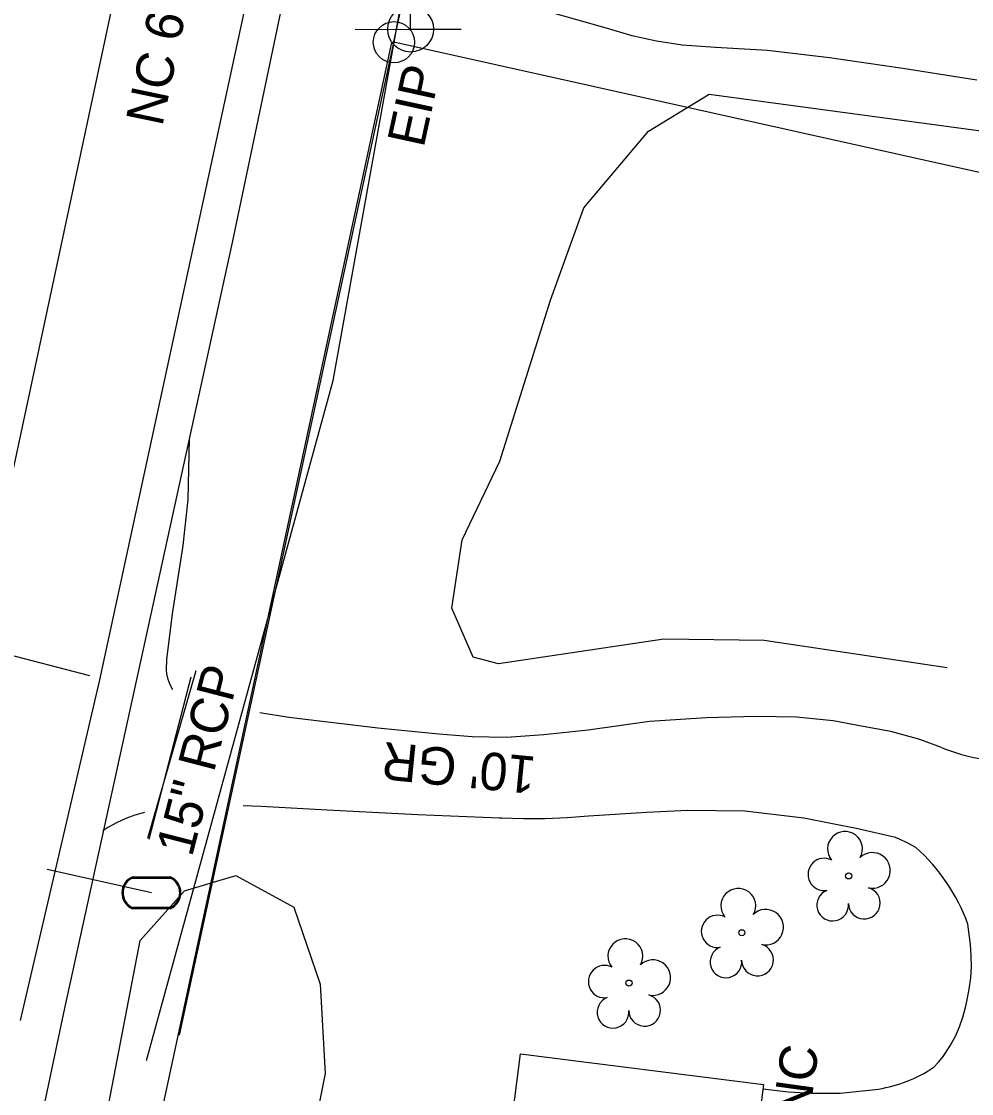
# Model space of a CAD drawing. Extents: x 1614611 to 1617571, y 898867 to 905462.
# Drawn here: x 1616569.6 to 1616671.2, y 901313 to 901427.5 of the extents above; entities that cross this region are included whole.
import ezdxf

# ---------------------------------------------------------------- set-up
doc = ezdxf.new("R2010")
doc.units = 0
for name, color, linetype in [('Exist Building', 7, 'Continuous'), ('Exist Drainage Structure Drop Inlet CELL', 7, 'Continuous'), ('Exist Other Culture Area Outline Text', 7, 'Continuous'), ('Exist Plan Preparation Watershed Yellow', 7, 'Continuous'), ('Exist Roads EOP Text', 7, 'Continuous'), ('Exist Roads Soil', 7, 'Continuous'), ('Exist Roads Soil Text', 7, 'Continuous'), ('Exist Utilities Power Joint Use Telephone CELL', 7, 'Continuous'), ('Exist Utilities Telephone UG FO SUE LOS B', 7, 'Continuous'), ('Exist Utilities Water UG Line SUE LOS B', 7, 'Continuous'), ('Exist Vegetation Tree CELL', 7, 'Continuous'), ('Exist Vegetation Woods Line', 7, 'Continuous'), ('Prop Drainage Structure Pipe Alternate 30in Label', 7, 'Continuous'), ('Prop Earthen Structure Head Ditch Label', 7, 'Continuous'), ('Prop Erosion Embankment Toe Protection with Rip Rap 2 Detail CELL', 7, 'Continuous'), ('Prop Plan Preparation Table Ditch Data CELL', 7, 'Continuous'), ('Prop SS Transition Line', 7, 'Continuous'), ('Raster_Level_2', 7, 'Continuous'), ('Scratch_Level_9', 7, 'Continuous')]:
    doc.layers.add(name, color=color, linetype=linetype)

# ---------------------------------------------------------------- blocks, each defined once
blk = doc.blocks.new('EXIST PROPERTY IRON PIN')
at = {"layer": 'Exist Plan Preparation Watershed Yellow'}
for radius in [0.0441, 0.00141]:
    blk.add_circle((0, 0), radius, dxfattribs=at)
blk = doc.blocks.new('EXIST UTILITIES WATER METER')
at = {"layer": 'Prop SS Transition Line'}
blk.add_line((0, 0), (0, 0), dxfattribs=at)
for points in [[(-0.0408, 0.034), (0.0408, 0.034)], [(-0.0408, 0.0312), (0.0408, 0.0312)], [(0.0408, -0.0312), (-0.0413, -0.0312)], [(0.0408, -0.034), (-0.0413, -0.034)]]:
    blk.add_lwpolyline(points, dxfattribs=at)
for centre, radius, start, end in [((-0.0261, -0.0001), 0.0371, 113.178, 245.9794), ((-0.0259, -0.0001), 0.0347, 115.3009, 243.7824), ((0.0259, 0), 0.0371, 293.6483, 66.3084), ((0.0261, 0), 0.0345, 295.1272, 64.8728)]:
    blk.add_arc(centre, radius, start, end, dxfattribs=at)

msp = doc.modelspace()

# ---------------------------------------------------------------- linework, layer by layer
at = {"layer": 'Exist Building'}
msp.add_lwpolyline([(1616659.05, 901289.01), (1616656.41, 901268.21), (1616651.62, 901268.82), (1616651.23, 901265.71), (1616645.75, 901266.41), (1616645.13, 901261.6), (1616647.02, 901261.36), (1616645.28, 901247.73), (1616643.89, 901247.9), (1616643.23, 901242.69), (1616624.5, 901245.07), (1616626.78, 901262.99), (1616616.19, 901264.33), (1616617.78, 901276.79), (1616609.99, 901277.78), (1616612.59, 901298.23), (1616618.28, 901297.51), (1616619.02, 901303.31), (1616621.16, 901303.04), (1616622.97, 901317.27), (1616648.92, 901313.97), (1616647.11, 901299.76), (1616655.48, 901298.7)], dxfattribs=at)
at = {"layer": 'Exist Roads Soil'}
for points in [[(1616606.36, 901431.06), (1616609.11, 901431.04), (1616611.34, 901430.99), (1616616.95, 901430.43), (1616621.74, 901429.62), (1616625.91, 901428.6), (1616631.96, 901426.87), (1616634.85, 901426.04), (1616637.5, 901425.45), (1616640.22, 901425.03), (1616643.79, 901424.76), (1616649.35, 901424.44), (1616655.98, 901423.68), (1616663.82, 901422.52), (1616671.71, 901421.3)], [(1616585.81, 901356.14), (1616585.53, 901356.68), (1616585.33, 901357.25), (1616585.19, 901357.84), (1616585.15, 901358.27), (1616585.16, 901359.39), (1616585.77, 901364.24), (1616586.93, 901371.54), (1616587.46, 901376.46), (1616587.58, 901382.96)], [(1616667.94, 901349.96), (1616665.63, 901350.82), (1616662.52, 901351.67), (1616659.57, 901352.23), (1616656.37, 901352.84), (1616652.44, 901353.23), (1616648.15, 901353.29), (1616642.85, 901353.15), (1616636.73, 901352.76), (1616630.18, 901351.84), (1616625.46, 901351.32), (1616621.46, 901351.05), (1616617.81, 901351.12), (1616614.23, 901351.4), (1616607.71, 901352.04), (1616598.21, 901353.19), (1616595.11, 901353.67)], [(1616582.79, 901343.03), (1616581.77, 901342.74), (1616580.78, 901342.38), (1616579.81, 901341.94), (1616578.88, 901341.43), (1616578.34, 901341.09)], [(1616665.19, 901339.29), (1616664.34, 901339.77), (1616663.46, 901340.18), (1616663.02, 901340.35), (1616659, 901341.29), (1616653.23, 901342.44), (1616646.92, 901343.16), (1616640.85, 901343.26), (1616636.45, 901343.04), (1616630.24, 901342.64), (1616627.93, 901342.46), (1616625.61, 901342.37), (1616623.29, 901342.36), (1616620.97, 901342.42), (1616620.73, 901342.43), (1616612, 901342.79), (1616602.3, 901343.29), (1616595.24, 901343.67), (1616593.32, 901343.74)], [(1616667.07, 901315.79), (1616667.62, 901316.35), (1616668.11, 901316.97), (1616668.32, 901317.28), (1616668.9, 901318.2), (1616669.42, 901319.15), (1616669.86, 901320.15), (1616670.22, 901321.17), (1616670.51, 901322.22), (1616670.68, 901323.01), (1616670.91, 901324.18), (1616671.06, 901325.36), (1616671.13, 901326.55), (1616671.12, 901327.75), (1616671.03, 901328.94), (1616670.75, 901331.12)], [(1616648.86, 901313.52), (1616651.6, 901313.19), (1616654.06, 901313.07), (1616657.1, 901313.04), (1616661.2, 901313.5)]]:
    msp.add_lwpolyline(points, dxfattribs=at)
for centre, radius, start, end in [((1616675.84, 901369.73), 21.28, 248.2142, 267.6352), ((1616651.93, 901324.3), 20.02, 19.8982, 48.4935), ((1616658.9, 901328.09), 14.77, 278.9535, 303.5754)]:
    msp.add_arc(centre, radius, start, end, dxfattribs=at)
at = {"layer": 'Exist Utilities Power Joint Use Telephone CELL'}
msp.add_line((1616611.22, 901426.69), (1616611.22, 901426.69), dxfattribs=at)
msp.add_lwpolyline([(1616605.28, 901426.69), (1616616.62, 901426.66), (1616611.22, 901426.67), (1616611.22, 901432.32)], dxfattribs=at)
msp.add_circle((1616611.22, 901426.7), 2.45, dxfattribs=at)
at = {"layer": 'Exist Utilities Telephone UG FO SUE LOS B'}
msp.add_lwpolyline([(1616583, 901316.53), (1616602.93, 901389.19), (1616611.41, 901436.2), (1616627.53, 901512.28), (1616643.11, 901593.04), (1616647.49, 901611.03), (1616645.52, 901612.27), (1616650.47, 901635.14), (1616653.42, 901650.24), (1616659.31, 901688.22), (1616659.33, 901688.62), (1616660.8, 901715.96), (1616675.12, 901794.59), (1616685.37, 901862.2), (1616699.64, 901980.75), (1616706.3, 902030.47), (1616708.52, 902097.65)], dxfattribs=at)
at = {"layer": 'Exist Utilities Water UG Line SUE LOS B'}
msp.add_line((1616583.53, 901334.46), (1616572.39, 901336.94), dxfattribs=at)
for points in [[(1616569.55, 901320.83), (1616578, 901357.2), (1616604.16, 901478.07), (1616624.61, 901573.86), (1616638.86, 901640.83), (1616644.54, 901672.71), (1616659.76, 901744.73), (1616682.85, 901889.35)], [(1616534.89, 901370.98), (1616548.12, 901365.16), (1616576.9, 901357.68)]]:
    msp.add_lwpolyline(points, dxfattribs=at)
at = {"layer": 'Exist Vegetation Tree CELL'}
for p, q in [((1616658.02, 901336.26), (1616658.02, 901336.26)), ((1616646.61, 901330.19), (1616646.61, 901330.19)), ((1616634.55, 901324.81), (1616634.55, 901324.81))]:
    msp.add_line(p, q, dxfattribs=at)
for centre in [(1616658.02, 901336.26), (1616646.61, 901330.19), (1616634.55, 901324.81)]:
    msp.add_circle(centre, 0.326, dxfattribs=at)
for centre, radius, start, end in [((1616657.63, 901339.14), 1.86, 330.1651, 219.7134), ((1616660.57, 901336.85), 1.9, 257.1011, 134.1999), ((1616655.41, 901336.42), 1.73, 62.6636, 279.3457), ((1616646.23, 901333.06), 1.86, 330.1651, 219.7134), ((1616659.69, 901333.36), 1.7, 181.2822, 74.56), ((1616656.31, 901333.14), 1.69, 111.5671, 6.231), ((1616649.16, 901330.78), 1.9, 257.1011, 134.1999), ((1616644.01, 901330.34), 1.73, 62.6636, 279.3457), ((1616634.16, 901327.69), 1.86, 330.1651, 219.7134), ((1616644.91, 901327.07), 1.69, 111.5671, 6.231), ((1616648.28, 901327.29), 1.7, 181.2822, 74.56), ((1616637.1, 901325.4), 1.9, 257.1011, 134.1999), ((1616631.94, 901324.97), 1.73, 62.6636, 279.3457), ((1616636.22, 901321.91), 1.7, 181.2822, 74.56), ((1616632.84, 901321.69), 1.69, 111.5671, 6.231)]:
    msp.add_arc(centre, radius, start, end, dxfattribs=at)
at = {"layer": 'Exist Vegetation Woods Line'}
for points in [[(1616668.54, 901358.5), (1616648.99, 901361.39), (1616638.29, 901361.53), (1616620.62, 901358.93), (1616617.89, 901359.63), (1616615.61, 901364.87), (1616616.73, 901372.14), (1616620.75, 901380.55), (1616626.15, 901397.74), (1616629.74, 901407.63), (1616636.63, 901415.8), (1616643.11, 901419.77), (1616679.54, 901414.83)], [(1616569.73, 901263.78), (1616582.33, 901329.36), (1616587.05, 901334.66), (1616592.53, 901336.29), (1616598.75, 901332.94), (1616601.55, 901324.7), (1616602.1, 901315.15), (1616597.91, 901294.35)]]:
    msp.add_lwpolyline(points, dxfattribs=at)
at = {"layer": 'Prop Drainage Structure Pipe Alternate 30in Label'}
msp.add_line((1616882.44, 901364.63), (1616609.44, 901425.3), dxfattribs=at)
at = {"layer": 'Prop Earthen Structure Head Ditch Label'}
for p, q in [((1616609.51, 901425.67), (1616653.3, 901631.74)), ((1616609.17, 901425.29), (1616459.79, 900731.01)), ((1616586.53, 901319.24), (1616609.36, 901424.93))]:
    msp.add_line(p, q, dxfattribs=at)
msp.add_arc((1616468.07, 901455.69), 144.59, 347.7167, 348.0167, dxfattribs=at)
at = {"layer": 'Prop Plan Preparation Table Ditch Data CELL'}
for p, q in [((1616588.28, 901358.18), (1616583.1, 901340.25)), ((1616583.3, 901340.18), (1616587.79, 901357.52))]:
    msp.add_line(p, q, dxfattribs=at)
at = {"layer": 'Raster_Level_2'}
msp.add_line((1616557.22, 901325.62), (1616629.93, 901666.12), dxfattribs=at)
at = {"layer": 'Scratch_Level_9'}
for points in [[(1616637.67, 901615.79), (1616627.7, 901573.43), (1616618.84, 901530.91), (1616609.97, 901489.21), (1616601.04, 901446.38), (1616592.15, 901403.91), (1616582.89, 901361.63), (1616574.25, 901322.14)], [(1616574.25, 901322.14), (1616569.01, 901297.34), (1616561.91, 901264.45), (1616556.05, 901236.56), (1616549.5, 901207.53), (1616542.18, 901173.84), (1616533.69, 901135.03)]]:
    msp.add_lwpolyline(points, dxfattribs=at)

# ---------------------------------------------------------------- block references
at = {"layer": 'Exist Plan Preparation Watershed Yellow', "xscale": 50, "yscale": 50}
msp.add_blockref('EXIST PROPERTY IRON PIN', (1616609.44, 901425.3), dxfattribs=at)
at = {"layer": 'Prop SS Transition Line', "xscale": 50, "yscale": 50}
msp.add_blockref('EXIST UTILITIES WATER METER', (1616583.53, 901334.46), dxfattribs=at)

# ---------------------------------------------------------------- texts
at = {"layer": 'Exist Drainage Structure Drop Inlet CELL'}
msp.add_text('EIP', height=4, rotation=77.7167, dxfattribs=at).set_placement((1616612.6, 901413.94))
at = {"layer": 'Exist Other Culture Area Outline Text'}
msp.add_text('CONC', height=4, rotation=82.1085, dxfattribs=at).set_placement((1616652.69, 901302.33))
at = {"layer": 'Exist Roads EOP Text'}
msp.add_text('NC 65 BETHANIA RURAL HALL RD.', height=4, rotation=78.2247, dxfattribs=at).set_placement((1616584.68, 901416.21))
at = {"layer": 'Exist Roads Soil Text'}
msp.add_text("10' GR", height=4, rotation=174.4058, dxfattribs=at).set_placement((1616624.73, 901348.97))
at = {"layer": 'Prop Erosion Embankment Toe Protection with Rip Rap 2 Detail CELL'}
msp.add_text('15" RCP', height=4, rotation=75.4772, dxfattribs=at).set_placement((1616587.85, 901338.18))

doc.saveas('drawing.dxf')
